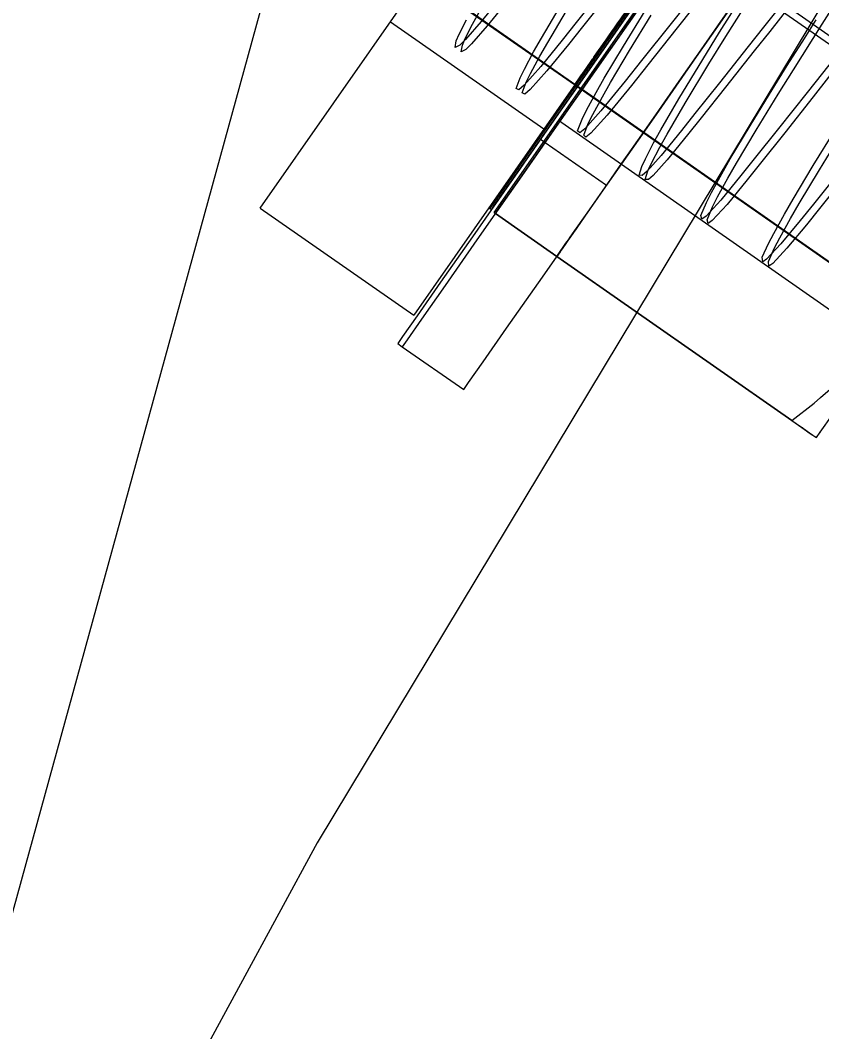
# Model space of a CAD drawing. Extents: x 1312564.2 to 1312581.5, y 1207298.4 to 1207352.6.
# Drawn here: x 1312566.95155 to 1312566.98636, y 1207332.49939 to 1207332.54335 of the extents above; entities that cross this region are included whole.
import ezdxf

# ---------------------------------------------------------------- set-up
doc = ezdxf.new("R2010")
doc.units = 0
for name, color, linetype in [('Level 15', 7, 'Continuous'), ('Level 22', 7, 'Continuous'), ('Level 3', 7, 'Continuous'), ('Level 62', 7, 'Continuous'), ('Level 8', 7, 'Continuous'), ('Level 9', 7, 'Continuous')]:
    doc.layers.add(name, color=color, linetype=linetype)

msp = doc.modelspace()

# ---------------------------------------------------------------- linework, layer by layer
at = {"layer": 'Level 15'}
for points in [[(1312568.273895, 1207331.643248), (1312566.758182, 1207332.701895)], [(1312567.051741, 1207332.643861), (1312567.006109, 1207332.576798), (1312566.964445, 1207332.507607), (1312566.925757, 1207332.436287), (1312566.890044, 1207332.362838), (1312566.8583, 1207332.28726), (1312566.829532, 1207332.210617), (1312566.805724, 1207332.131845), (1312566.783899, 1207332.052009), (1312566.767035, 1207331.972173), (1312566.753147, 1207331.890208), (1312566.744219, 1207331.808243), (1312566.738267, 1207331.725213), (1312566.736283, 1207331.643248), (1312566.738267, 1207331.560219), (1312566.744219, 1207331.477189), (1312566.753147, 1207331.395224), (1312566.767035, 1207331.314324), (1312566.783899, 1207331.233423), (1312566.805724, 1207331.153587), (1312566.829532, 1207331.074815), (1312566.8583, 1207330.998173), (1312566.890044, 1207330.922595)]]:
    msp.add_lwpolyline(points, dxfattribs=at)
at = {"layer": 'Level 22'}
for p, q in [((1312566.975626, 1207332.540538), (1312566.968959, 1207332.545195)), ((1312566.975638, 1207332.540555), (1312566.968971, 1207332.545213)), ((1312566.976864, 1207332.54231), (1312566.976914, 1207332.542382)), ((1312566.976435, 1207332.541697), (1312566.97641, 1207332.541661)), ((1312566.976058, 1207332.541157), (1312566.975982, 1207332.541048)), ((1312566.976126, 1207332.541254), (1312566.976181, 1207332.541332)), ((1312566.975681, 1207332.5405), (1312566.975626, 1207332.540538)), ((1312566.975892, 1207332.540377), (1312566.975638, 1207332.540555)), ((1312566.975713, 1207332.540663), (1312566.975695, 1207332.540637)), ((1312566.975709, 1207332.540657), (1312566.975709, 1207332.540658)), ((1312566.97588, 1207332.540901), (1312566.975917, 1207332.540954)), ((1312566.975895, 1207332.540923), (1312566.97588, 1207332.540902)), ((1312566.989883, 1207332.530581), (1312566.975681, 1207332.5405)), ((1312566.989888, 1207332.5306), (1312566.975892, 1207332.540377))]:
    msp.add_line(p, q, dxfattribs=at)
for points in [[(1312566.9785, 1207332.544652), (1312566.978451, 1207332.544582), (1312566.978417, 1207332.544534), (1312566.978405, 1207332.544516), (1312566.978306, 1207332.544375), (1312566.978167, 1207332.544176), (1312566.978011, 1207332.543952), (1312566.977836, 1207332.543702), (1312566.977759, 1207332.543592), (1312566.977696, 1207332.543501), (1312566.977635, 1207332.543414), (1312566.977566, 1207332.543316), (1312566.977411, 1207332.543093), (1312566.977311, 1207332.54295), (1312566.977134, 1207332.542696), (1312566.97699, 1207332.542491), (1312566.976914, 1207332.542382), (1312566.976864, 1207332.54231), (1312566.976847, 1207332.542287), (1312566.97662, 1207332.541961)], [(1312566.976914, 1207332.542382), (1312566.976991, 1207332.542492), (1312566.977142, 1207332.542709), (1312566.97733, 1207332.542978), (1312566.977422, 1207332.543109), (1312566.977479, 1207332.543191), (1312566.977635, 1207332.543414), (1312566.977696, 1207332.543501), (1312566.977765, 1207332.5436), (1312566.977849, 1207332.54372), (1312566.97808, 1207332.544051), (1312566.978437, 1207332.544563), (1312566.978473, 1207332.544614)], [(1312566.976181, 1207332.541332), (1312566.976348, 1207332.541572), (1312566.97641, 1207332.54166), (1312566.976427, 1207332.541685), (1312566.976444, 1207332.54171), (1312566.976465, 1207332.54174), (1312566.97661, 1207332.541947), (1312566.976847, 1207332.542287), (1312566.976864, 1207332.54231)], [(1312566.97662, 1207332.541961), (1312566.976462, 1207332.541734), (1312566.976435, 1207332.541697)], [(1312566.97641, 1207332.541661), (1312566.976348, 1207332.541572), (1312566.97619, 1207332.541345), (1312566.976142, 1207332.541277), (1312566.976058, 1207332.541157)], [(1312566.975982, 1207332.541048), (1312566.975926, 1207332.540968), (1312566.975895, 1207332.540923)], [(1312566.975917, 1207332.540954), (1312566.975983, 1207332.541049), (1312566.976052, 1207332.541148), (1312566.976126, 1207332.541254)], [(1312566.975695, 1207332.540637), (1312566.975658, 1207332.540584), (1312566.97565, 1207332.540573), (1312566.975645, 1207332.540565), (1312566.975643, 1207332.540562), (1312566.975628, 1207332.540541), (1312566.975626, 1207332.540538)], [(1312566.975626, 1207332.540538), (1312566.975637, 1207332.540554), (1312566.975647, 1207332.540568)], [(1312566.975647, 1207332.540568), (1312566.975692, 1207332.540632), (1312566.975709, 1207332.540657)], [(1312566.975709, 1207332.540658), (1312566.975713, 1207332.540663), (1312566.975781, 1207332.540761), (1312566.975813, 1207332.540806), (1312566.975871, 1207332.540889), (1312566.97588, 1207332.540901)], [(1312566.97588, 1207332.540902), (1312566.975786, 1207332.540767), (1312566.975723, 1207332.540678), (1312566.975719, 1207332.540672), (1312566.975713, 1207332.540663)]]:
    msp.add_lwpolyline(points, dxfattribs=at)
at = {"layer": 'Level 3'}
msp.add_line((1312566.714585, 1207331.643252), (1312566.96564, 1207332.557088), dxfattribs=at)
at = {"layer": 'Level 62'}
msp.add_line((1312566.985608, 1207332.542557), (1312566.985609, 1207332.542558), dxfattribs=at)
for points in [[(1312566.989679, 1207332.544699), (1312566.988368, 1207332.543039), (1312566.987684, 1207332.542171), (1312566.986657, 1207332.540869), (1312566.98599, 1207332.540024), (1312566.984752, 1207332.538459), (1312566.983699, 1207332.537134), (1312566.983118, 1207332.536409), (1312566.982252, 1207332.535347), (1312566.981608, 1207332.534647), (1312566.981422, 1207332.534515), (1312566.981379, 1207332.534682), (1312566.981619, 1207332.535247), (1312566.981839, 1207332.535678), (1312566.982287, 1207332.536492), (1312566.982655, 1207332.537131), (1312566.983515, 1207332.538577), (1312566.984474, 1207332.540139), (1312566.985128, 1207332.541187), (1312566.986386, 1207332.543174), (1312566.987631, 1207332.545149)], [(1312566.972664, 1207332.544649), (1312566.971566, 1207332.543288), (1312566.970884, 1207332.542505), (1312566.970638, 1207332.542266), (1312566.970437, 1207332.54217), (1312566.970484, 1207332.54245), (1312566.970609, 1207332.542741), (1312566.970924, 1207332.54336)], [(1312566.976786, 1207332.544621), (1312566.975695, 1207332.543247), (1312566.975085, 1207332.542483), (1312566.974155, 1207332.541337), (1312566.973432, 1207332.540521), (1312566.973199, 1207332.540321), (1312566.973082, 1207332.540377), (1312566.973255, 1207332.540841), (1312566.973443, 1207332.541223), (1312566.973847, 1207332.54197), (1312566.974188, 1207332.542568), (1312566.975005, 1207332.543947)], [(1312566.981121, 1207332.544856), (1312566.979818, 1207332.543208), (1312566.978534, 1207332.541594), (1312566.977822, 1207332.540707), (1312566.976767, 1207332.539417), (1312566.976767, 1207332.539417), (1312566.976067, 1207332.538636), (1312566.975849, 1207332.538456), (1312566.975756, 1207332.538548), (1312566.97595, 1207332.539045), (1312566.976149, 1207332.539444), (1312566.976567, 1207332.540213), (1312566.976916, 1207332.540826), (1312566.977747, 1207332.542229), (1312566.978684, 1207332.543763)], [(1312566.98139, 1207332.544668), (1312566.980086, 1207332.54302), (1312566.978803, 1207332.541406), (1312566.978091, 1207332.540519), (1312566.977036, 1207332.539229), (1312566.977036, 1207332.539229), (1312566.976336, 1207332.538448), (1312566.976118, 1207332.538268), (1312566.976025, 1207332.53836), (1312566.976219, 1207332.538858), (1312566.976418, 1207332.539256), (1312566.976836, 1207332.540026), (1312566.977185, 1207332.540638), (1312566.978016, 1207332.542041), (1312566.978953, 1207332.543575)], [(1312566.984859, 1207332.544359), (1312566.983831, 1207332.543055), (1312566.983163, 1207332.542207), (1312566.981919, 1207332.540633), (1312566.980855, 1207332.539293), (1312566.980266, 1207332.538557), (1312566.979383, 1207332.537471), (1312566.978771, 1207332.536789), (1312566.978564, 1207332.536609), (1312566.978428, 1207332.53661), (1312566.978542, 1207332.536991), (1312566.9787, 1207332.537332), (1312566.97906, 1207332.538024), (1312566.979377, 1207332.538593), (1312566.980159, 1207332.539937), (1312566.981194, 1207332.541649), (1312566.981922, 1207332.542825), (1312566.983117, 1207332.544725)], [(1312566.985128, 1207332.544171), (1312566.9841, 1207332.542867), (1312566.983432, 1207332.54202), (1312566.982187, 1207332.540445), (1312566.981124, 1207332.539106), (1312566.980535, 1207332.53837), (1312566.979652, 1207332.537283), (1312566.97904, 1207332.536601), (1312566.978833, 1207332.536421), (1312566.978697, 1207332.536422), (1312566.97881, 1207332.536803), (1312566.978968, 1207332.537144), (1312566.979329, 1207332.537836), (1312566.979646, 1207332.538405), (1312566.980428, 1207332.53975), (1312566.981463, 1207332.541461), (1312566.98219, 1207332.542637), (1312566.983602, 1207332.54488)], [(1312566.98941, 1207332.544887), (1312566.988099, 1207332.543227), (1312566.987415, 1207332.542359), (1312566.986388, 1207332.541056), (1312566.985721, 1207332.540212), (1312566.984483, 1207332.538646), (1312566.98343, 1207332.537322), (1312566.982849, 1207332.536597), (1312566.981984, 1207332.535535), (1312566.981339, 1207332.534835), (1312566.981153, 1207332.534703), (1312566.98111, 1207332.53487), (1312566.98135, 1207332.535435), (1312566.98157, 1207332.535866), (1312566.982018, 1207332.53668), (1312566.982386, 1207332.537319), (1312566.983247, 1207332.538764), (1312566.984205, 1207332.540327), (1312566.984859, 1207332.541375), (1312566.985608, 1207332.542557)], [(1312566.993274, 1207332.54451), (1312566.991964, 1207332.542862), (1312566.990647, 1207332.541199), (1312566.989961, 1207332.540333), (1312566.988934, 1207332.539038), (1312566.98827, 1207332.538201), (1312566.98704, 1207332.536656), (1312566.985997, 1207332.535357), (1312566.985425, 1207332.534651), (1312566.984579, 1207332.533627), (1312566.983965, 1207332.532961), (1312566.983796, 1207332.532848), (1312566.98378, 1207332.533047), (1312566.984043, 1207332.533641), (1312566.984274, 1207332.534085), (1312566.984737, 1207332.534918), (1312566.985113, 1207332.535568), (1312566.985988, 1207332.537031), (1312566.986956, 1207332.538607), (1312566.987614, 1207332.53966), (1312566.988084, 1207332.540402)], [(1312566.972933, 1207332.544461), (1312566.971835, 1207332.543101), (1312566.971153, 1207332.542318), (1312566.970906, 1207332.542078), (1312566.970706, 1207332.541982), (1312566.970753, 1207332.542262), (1312566.970878, 1207332.542553), (1312566.971193, 1207332.543172), (1312566.971482, 1207332.543698)], [(1312566.977055, 1207332.544433), (1312566.975964, 1207332.543059), (1312566.975354, 1207332.542295), (1312566.974424, 1207332.541149), (1312566.973701, 1207332.540334), (1312566.973468, 1207332.540133), (1312566.973351, 1207332.540189), (1312566.973523, 1207332.540654), (1312566.973712, 1207332.541036), (1312566.974116, 1207332.541782), (1312566.974457, 1207332.542381), (1312566.975274, 1207332.543759)], [(1312566.993543, 1207332.544322), (1312566.992233, 1207332.542674), (1312566.990916, 1207332.541011), (1312566.99023, 1207332.540145), (1312566.989203, 1207332.53885), (1312566.988539, 1207332.538013), (1312566.987308, 1207332.536468), (1312566.986266, 1207332.535169), (1312566.985694, 1207332.534463), (1312566.984848, 1207332.533439), (1312566.984234, 1207332.532773), (1312566.984065, 1207332.53266), (1312566.984049, 1207332.532859), (1312566.984311, 1207332.533453), (1312566.984543, 1207332.533897), (1312566.985006, 1207332.53473), (1312566.985382, 1207332.53538), (1312566.986256, 1207332.536844), (1312566.987225, 1207332.538419), (1312566.987882, 1207332.539472), (1312566.989143, 1207332.541462), (1312566.990385, 1207332.543432)], [(1312566.985609, 1207332.542558), (1312566.986117, 1207332.543362)]]:
    msp.add_lwpolyline(points, dxfattribs=at)
at = {"layer": 'Level 8'}
for p, q in [((1312566.961969, 1207332.535189), (1312566.985256, 1207332.568525)), ((1312566.991923, 1207332.563867), (1312566.968636, 1207332.530532)), ((1312566.961969, 1207332.535189), (1312566.968636, 1207332.530532))]:
    msp.add_line(p, q, dxfattribs=at)
for points in [[(1312566.967623, 1207332.543283), (1312566.97429, 1207332.538625), (1312566.97429, 1207332.538625)], [(1312566.977682, 1207332.543481), (1312566.977563, 1207332.543311), (1312566.977293, 1207332.542925), (1312566.977238, 1207332.542845), (1312566.977161, 1207332.542735), (1312566.976864, 1207332.542311), (1312566.976847, 1207332.542286), (1312566.976602, 1207332.541936), (1312566.97647, 1207332.541747), (1312566.976224, 1207332.541395), (1312566.976202, 1207332.541363), (1312566.976088, 1207332.5412), (1312566.975941, 1207332.540989), (1312566.975835, 1207332.540838), (1312566.975817, 1207332.540812), (1312566.975771, 1207332.540746), (1312566.975702, 1207332.540648), (1312566.975651, 1207332.540574), (1312566.975646, 1207332.540567), (1312566.975638, 1207332.540555), (1312566.975645, 1207332.540565), (1312566.975656, 1207332.540581), (1312566.975668, 1207332.540598), (1312566.97567, 1207332.540601), (1312566.975705, 1207332.540652), (1312566.975791, 1207332.540775), (1312566.975819, 1207332.540815), (1312566.975903, 1207332.540935), (1312566.975929, 1207332.540971), (1312566.975963, 1207332.541021), (1312566.976109, 1207332.54123), (1312566.976348, 1207332.541572), (1312566.97641, 1207332.541661), (1312566.976413, 1207332.541664), (1312566.976467, 1207332.541741), (1312566.976596, 1207332.541926), (1312566.976927, 1207332.542401), (1312566.977025, 1207332.542541), (1312566.977064, 1207332.542597), (1312566.977278, 1207332.542903), (1312566.977483, 1207332.543196), (1312566.977645, 1207332.543428)]]:
    msp.add_lwpolyline(points, dxfattribs=at)
at = {"layer": 'Level 9'}
for p, q in [((1312566.975693, 1207332.540517), (1312566.980335, 1207332.547161)), ((1312566.988793, 1207332.529302), (1312566.974924, 1207332.538991)), ((1312566.971952, 1207332.535161), (1312566.971952, 1207332.535161)), ((1312566.971952, 1207332.535161), (1312566.972009, 1207332.535121)), ((1312566.972009, 1207332.535121), (1312566.972009, 1207332.535121)), ((1312566.97213, 1207332.534991), (1312566.97213, 1207332.534991)), ((1312566.97213, 1207332.534991), (1312566.972188, 1207332.534951)), ((1312566.974853, 1207332.533086), (1312566.972186, 1207332.534949)), ((1312566.972188, 1207332.534951), (1312566.974855, 1207332.533088)), ((1312566.972188, 1207332.534951), (1312566.972188, 1207332.534951)), ((1312566.974675, 1207332.533256), (1312566.974675, 1207332.533256)), ((1312566.974675, 1207332.533256), (1312566.974675, 1207332.533256)), ((1312566.974675, 1207332.533256), (1312566.974675, 1207332.533256)), ((1312566.974676, 1207332.533258), (1312566.974676, 1207332.533258)), ((1312566.985059, 1207332.525957), (1312566.974853, 1207332.533086)), ((1312566.974855, 1207332.533088), (1312566.974855, 1207332.533088)), ((1312566.985541, 1207332.525666), (1312566.985546, 1207332.525662)), ((1312566.98613, 1207332.52521), (1312566.98613, 1207332.52521))]:
    msp.add_line(p, q, dxfattribs=at)
for points in [[(1312566.98505, 1207332.553788), (1312566.985027, 1207332.553756), (1312566.984325, 1207332.552751), (1312566.983437, 1207332.551479), (1312566.982679, 1207332.550394), (1312566.981763, 1207332.549084), (1312566.980947, 1207332.547915), (1312566.980409, 1207332.547145), (1312566.980404, 1207332.547138), (1312566.9804, 1207332.547132), (1312566.980395, 1207332.547125), (1312566.980392, 1207332.547121), (1312566.980388, 1207332.547115), (1312566.980384, 1207332.547109), (1312566.980381, 1207332.547105), (1312566.98038, 1207332.547103), (1312566.980376, 1207332.547098), (1312566.979785, 1207332.546252), (1312566.978961, 1207332.545072), (1312566.978056, 1207332.543777), (1312566.977307, 1207332.542704), (1312566.976412, 1207332.541424), (1312566.975751, 1207332.540476)], [(1312566.972371, 1207332.535214), (1312566.973406, 1207332.536694), (1312566.974204, 1207332.537837), (1312566.974997, 1207332.538973), (1312566.975892, 1207332.540253), (1312566.976597, 1207332.541263), (1312566.977484, 1207332.542532), (1312566.978245, 1207332.543622), (1312566.979164, 1207332.544937), (1312566.979978, 1207332.546102), (1312566.980554, 1207332.546928), (1312566.980558, 1207332.546933), (1312566.980562, 1207332.546939), (1312566.980566, 1207332.546945), (1312566.980571, 1207332.546951), (1312566.980574, 1207332.546955), (1312566.980578, 1207332.546962), (1312566.980583, 1207332.546968), (1312566.980587, 1207332.546974), (1312566.98115, 1207332.54778), (1312566.981962, 1207332.548942)], [(1312566.981509, 1207332.54872), (1312566.981509, 1207332.54872), (1312566.979217, 1207332.545439), (1312566.976964, 1207332.542214)], [(1312566.981709, 1207332.54858), (1312566.981709, 1207332.54858), (1312566.979417, 1207332.5453), (1312566.977164, 1207332.542074)], [(1312566.977164, 1207332.542074), (1312566.977164, 1207332.542074), (1312566.975027, 1207332.539015), (1312566.973078, 1207332.536226), (1312566.971385, 1207332.533801), (1312566.970003, 1207332.531824), (1312566.968982, 1207332.530361), (1312566.968355, 1207332.529464), (1312566.968143, 1207332.529161), (1312566.97081, 1207332.527298), (1312566.971021, 1207332.527601), (1312566.971649, 1207332.528499), (1312566.97267, 1207332.529961), (1312566.974051, 1207332.531938), (1312566.975745, 1207332.534363), (1312566.977694, 1207332.537152), (1312566.979831, 1207332.540212), (1312566.982084, 1207332.543437), (1312566.984376, 1207332.546717)], [(1312566.97213, 1207332.534991), (1312566.97213, 1207332.534991), (1312566.980513, 1207332.546991)], [(1312566.974855, 1207332.533088), (1312566.985059, 1207332.52596), (1312566.986031, 1207332.526712), (1312566.986307, 1207332.526951), (1312566.98755, 1207332.52803), (1312566.988536, 1207332.529039), (1312566.988873, 1207332.529384), (1312566.990025, 1207332.530798), (1312566.99027, 1207332.531146), (1312566.990563, 1207332.531564), (1312566.991449, 1207332.533033), (1312566.991668, 1207332.533478), (1312566.992216, 1207332.534589), (1312566.992876, 1207332.536231), (1312566.992877, 1207332.536235), (1312566.993442, 1207332.53796), (1312566.983237, 1207332.545088)], [(1312566.972008, 1207332.535119), (1312566.972012, 1207332.535124), (1312566.972016, 1207332.535131), (1312566.972019, 1207332.535134), (1312566.97202, 1207332.535137), (1312566.972025, 1207332.535143), (1312566.972194, 1207332.535385), (1312566.97322, 1207332.536854), (1312566.974023, 1207332.538004), (1312566.974809, 1207332.539128), (1312566.975709, 1207332.540416), (1312566.976407, 1207332.541416), (1312566.977298, 1207332.542691), (1312566.978052, 1207332.54377)], [(1312566.978256, 1207332.543638), (1312566.977507, 1207332.542566), (1312566.976613, 1207332.541285), (1312566.97592, 1207332.540293), (1312566.975016, 1207332.539), (1312566.974236, 1207332.537883), (1312566.973429, 1207332.536728)], [(1312566.982469, 1207332.543988), (1312566.98183, 1207332.543074), (1312566.980912, 1207332.541759), (1312566.980151, 1207332.540669), (1312566.979264, 1207332.5394), (1312566.978559, 1207332.53839), (1312566.977664, 1207332.53711), (1312566.97687, 1207332.535974), (1312566.976072, 1207332.534831), (1312566.975718, 1207332.534324), (1312566.975661, 1207332.534243), (1312566.975614, 1207332.534175), (1312566.975416, 1207332.533891), (1312566.975364, 1207332.533818), (1312566.975212, 1207332.5336), (1312566.975038, 1207332.533351), (1312566.975034, 1207332.533344), (1312566.974993, 1207332.533286), (1312566.974855, 1207332.533088), (1312566.974855, 1207332.533088)], [(1312566.980923, 1207332.541775), (1312566.981827, 1207332.543069), (1312566.98239, 1207332.543875)], [(1312566.976964, 1207332.542214), (1312566.976964, 1207332.542214), (1312566.975751, 1207332.540476)], [(1312566.976096, 1207332.534865), (1312566.976903, 1207332.53602), (1312566.977683, 1207332.537137), (1312566.978586, 1207332.53843), (1312566.979279, 1207332.539422), (1312566.980174, 1207332.540703), (1312566.980923, 1207332.541775)], [(1312566.971952, 1207332.535161), (1312566.971952, 1207332.535161), (1312566.975693, 1207332.540517)], [(1312566.98613, 1207332.52521), (1312566.986295, 1207332.525445), (1312566.986821, 1207332.526199), (1312566.987688, 1207332.52744), (1312566.988857, 1207332.529113), (1312566.990275, 1207332.531143), (1312566.991881, 1207332.533442), (1312566.993603, 1207332.535907), (1312566.995366, 1207332.53843), (1312566.99709, 1207332.540899)], [(1312566.975751, 1207332.540476), (1312566.974827, 1207332.539155), (1312566.972879, 1207332.536365), (1312566.971185, 1207332.533941), (1312566.969804, 1207332.531963), (1312566.968782, 1207332.530501), (1312566.968155, 1207332.529603), (1312566.967943, 1207332.5293), (1312566.968143, 1207332.529161)], [(1312566.975751, 1207332.540476), (1312566.975719, 1207332.540431), (1312566.974816, 1207332.539138), (1312566.974034, 1207332.53802), (1312566.973228, 1207332.536865), (1312566.972206, 1207332.535403), (1312566.972028, 1207332.535147), (1312566.972026, 1207332.535144), (1312566.972021, 1207332.535138), (1312566.972017, 1207332.535132), (1312566.972013, 1207332.535126), (1312566.972009, 1207332.535121), (1312566.972009, 1207332.535121)], [(1312566.974145, 1207332.538178), (1312566.974145, 1207332.538178), (1312566.974345, 1207332.538039)], [(1312566.974345, 1207332.538039), (1312566.974345, 1207332.538039), (1312566.977012, 1207332.536176), (1312566.977012, 1207332.536176)], [(1312566.973429, 1207332.536728), (1312566.972409, 1207332.535267), (1312566.972203, 1207332.534973), (1312566.972199, 1207332.534967), (1312566.972197, 1207332.534964), (1312566.972195, 1207332.534961), (1312566.97219, 1207332.534954), (1312566.972186, 1207332.534949)], [(1312566.972008, 1207332.535119), (1312566.97195, 1207332.535159), (1312566.971952, 1207332.535161)], [(1312566.972009, 1207332.535121), (1312566.972009, 1207332.535121), (1312566.972009, 1207332.535121), (1312566.972009, 1207332.535121), (1312566.972009, 1207332.535121), (1312566.972009, 1207332.535121), (1312566.972009, 1207332.535121), (1312566.972009, 1207332.53512), (1312566.972009, 1207332.53512), (1312566.972009, 1207332.53512), (1312566.972009, 1207332.53512), (1312566.972009, 1207332.53512), (1312566.972008, 1207332.535119), (1312566.972008, 1207332.535119), (1312566.972008, 1207332.535119), (1312566.972008, 1207332.535119), (1312566.972008, 1207332.535119), (1312566.972008, 1207332.535119), (1312566.972008, 1207332.535119)], [(1312566.972008, 1207332.535119), (1312566.972008, 1207332.535119), (1312566.972008, 1207332.535119)], [(1312566.972186, 1207332.534949), (1312566.972129, 1207332.534989), (1312566.97213, 1207332.534991)], [(1312566.972186, 1207332.534949), (1312566.972186, 1207332.534949), (1312566.972186, 1207332.534949), (1312566.972186, 1207332.534949), (1312566.972186, 1207332.534949), (1312566.972186, 1207332.534949), (1312566.972186, 1207332.534949), (1312566.972186, 1207332.534949), (1312566.972187, 1207332.534949), (1312566.972187, 1207332.53495), (1312566.972187, 1207332.53495), (1312566.972187, 1207332.53495), (1312566.972187, 1207332.53495), (1312566.972187, 1207332.53495), (1312566.972187, 1207332.534951), (1312566.972188, 1207332.534951), (1312566.972188, 1207332.534951), (1312566.972188, 1207332.534951), (1312566.972188, 1207332.534951), (1312566.972188, 1207332.534951), (1312566.972188, 1207332.534951), (1312566.972188, 1207332.534951)], [(1312566.972188, 1207332.534951), (1312566.972188, 1207332.534951), (1312566.972191, 1207332.534955), (1312566.972195, 1207332.534962), (1312566.972199, 1207332.534966), (1312566.972205, 1207332.534975), (1312566.972371, 1207332.535214)], [(1312566.974853, 1207332.533086), (1312566.975029, 1207332.533337), (1312566.975058, 1207332.53338), (1312566.975075, 1207332.533404), (1312566.975252, 1207332.533656), (1312566.975356, 1207332.533805), (1312566.975439, 1207332.533924), (1312566.97564, 1207332.534212), (1312566.976096, 1207332.534865)], [(1312566.974675, 1207332.533256), (1312566.974675, 1207332.533256), (1312566.974675, 1207332.533256), (1312566.974675, 1207332.533256), (1312566.974675, 1207332.533256), (1312566.974675, 1207332.533256), (1312566.974675, 1207332.533256), (1312566.974676, 1207332.533257), (1312566.974676, 1207332.533257), (1312566.974676, 1207332.533257), (1312566.974676, 1207332.533257), (1312566.974676, 1207332.533257), (1312566.974676, 1207332.533258), (1312566.974676, 1207332.533258), (1312566.974676, 1207332.533258), (1312566.974676, 1207332.533258), (1312566.974676, 1207332.533258), (1312566.974676, 1207332.533258)], [(1312566.974855, 1207332.533088), (1312566.974855, 1207332.533088), (1312566.974855, 1207332.533088), (1312566.974855, 1207332.533088), (1312566.974855, 1207332.533088), (1312566.974855, 1207332.533088), (1312566.974855, 1207332.533088), (1312566.974854, 1207332.533088), (1312566.974854, 1207332.533088), (1312566.974854, 1207332.533087), (1312566.974854, 1207332.533087), (1312566.974854, 1207332.533087), (1312566.974854, 1207332.533087), (1312566.974854, 1207332.533087), (1312566.974853, 1207332.533086), (1312566.974853, 1207332.533086), (1312566.974853, 1207332.533086), (1312566.974853, 1207332.533086), (1312566.974853, 1207332.533086), (1312566.974853, 1207332.533086), (1312566.974853, 1207332.533086), (1312566.974853, 1207332.533086), (1312566.974853, 1207332.533086), (1312566.974853, 1207332.533086)], [(1312566.985059, 1207332.52596), (1312566.985503, 1207332.525649), (1312566.985508, 1207332.525646), (1312566.985835, 1207332.525417), (1312566.985975, 1207332.525318), (1312566.986055, 1207332.525263), (1312566.98613, 1207332.52521)], [(1312566.985059, 1207332.525957), (1312566.985482, 1207332.525662), (1312566.985502, 1207332.525648), (1312566.985861, 1207332.525397), (1312566.98597, 1207332.525321), (1312566.986063, 1207332.525256), (1312566.98613, 1207332.52521)], [(1312566.98613, 1207332.52521), (1312566.98613, 1207332.52521), (1312566.986295, 1207332.525445)], [(1312566.98613, 1207332.52521), (1312566.98613, 1207332.52521), (1312566.98613, 1207332.52521)], [(1312566.986295, 1207332.525445), (1312566.9863, 1207332.525452), (1312566.9863, 1207332.525452)]]:
    msp.add_lwpolyline(points, dxfattribs=at)

doc.saveas('drawing.dxf')
